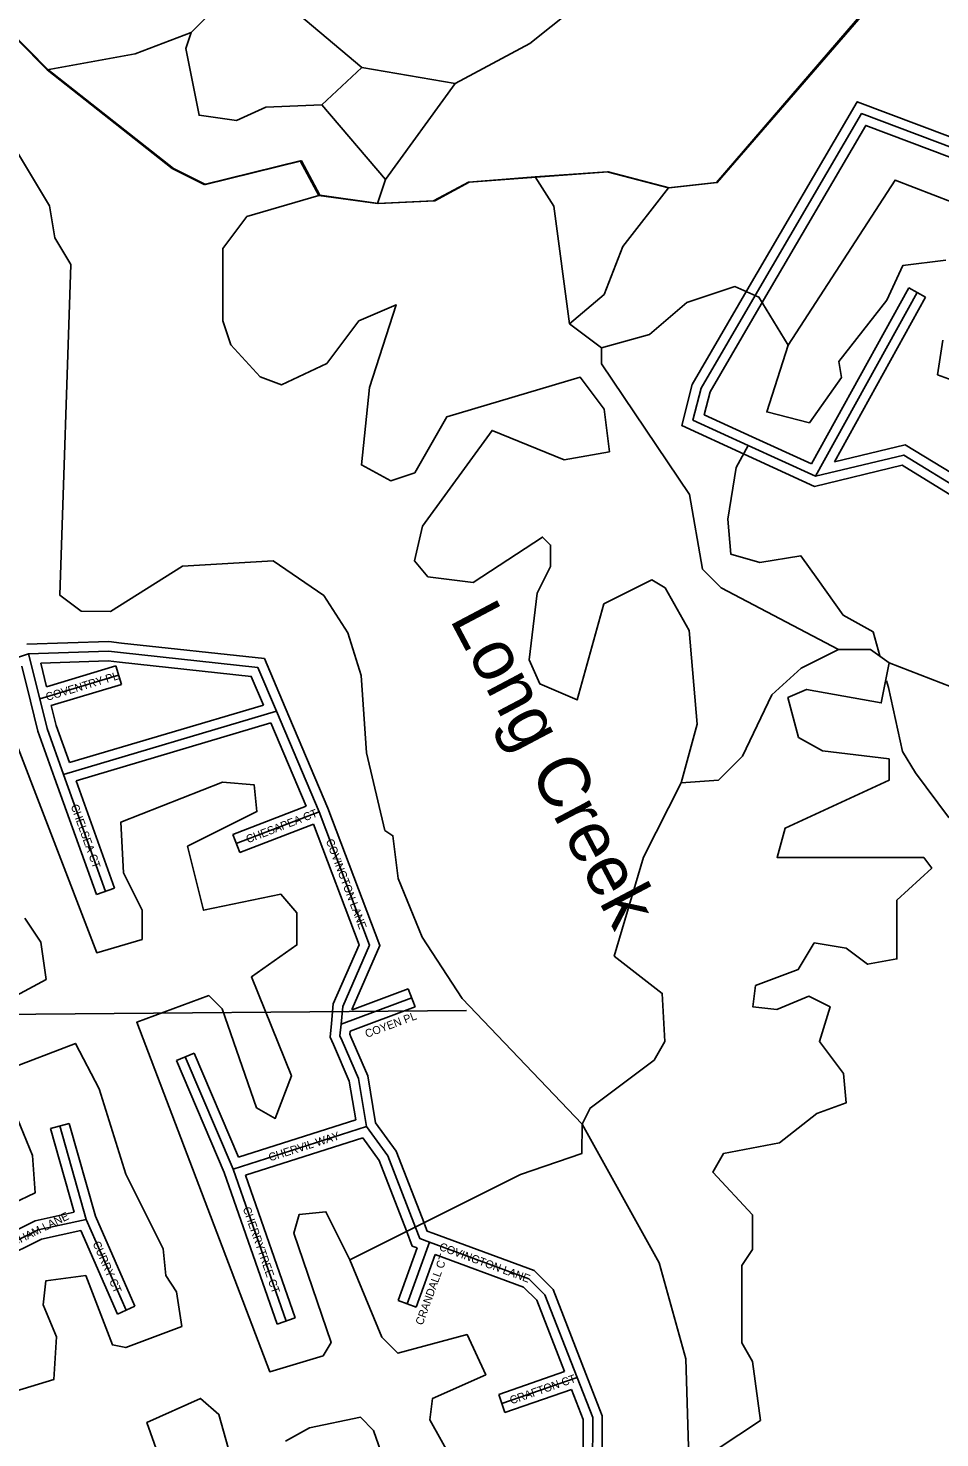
# Model space of a CAD drawing. Extents: x 457167 to 656239, y 1787309 to 1969297.
# Drawn here: x 585937 to 588786, y 1912639 to 1917044 of the extents above; entities that cross this region are included whole.
import ezdxf

# ---------------------------------------------------------------- set-up
doc = ezdxf.new("R2010")
doc.units = 0
for name, color, linetype in [('Level 1', 7, 'Continuous'), ('Level 31', 7, 'Continuous'), ('Level 32', 7, 'Continuous'), ('Level 34', 7, 'Continuous'), ('Level 41', 7, 'Continuous'), ('Level 5', 7, 'Continuous'), ('Level 7', 7, 'Continuous'), ('Level 8', 7, 'Continuous')]:
    doc.layers.add(name, color=color, linetype=linetype)

msp = doc.modelspace()

# ---------------------------------------------------------------- linework, layer by layer
at = {"layer": 'Level 1'}
msp.add_line((587306.875, 1913973.811), (585678.985, 1913960.716), dxfattribs=at)
at = {"layer": 'Level 31'}
for p, q in [((588397.86, 1915643.498), (588715.437, 1916218.2)), ((588397.86, 1915643.498), (588187.016, 1915739.887)), ((585487.356, 1914939.487), (585937.655, 1915088.812)), ((585972.983, 1914947.651), (585937.655, 1915088.812)), ((585972.983, 1914947.651), (586219.424, 1915022.095)), ((586047.222, 1914711.87), (586712.769, 1914909.161)), ((586845.662, 1914595.451), (586712.769, 1914909.161)), ((586178.424, 1914346.523), (586047.222, 1914711.87)), ((586587.094, 1914495.936), (586845.662, 1914595.451)), ((586914.658, 1913930.946), (587135.376, 1914013.444)), ((586577.241, 1913478.845), (586427.57, 1913829.316)), ((586118.328, 1913321.164), (586035.611, 1913613.326)), ((586577.241, 1913478.845), (586994.153, 1913611.518)), ((586743.209, 1913003.615), (586577.241, 1913478.845)), ((586243.015, 1913037.65), (586118.328, 1913321.164)), ((587190.847, 1913250.053), (587121.204, 1913057.816)), ((587652.182, 1912827.733), (587417.156, 1912745.986))]:
    msp.add_line(p, q, dxfattribs=at)
for points in [[(588209.169, 1916208.946), (588541.349, 1916777.075), (589696.054, 1916342.063)], [(588187.016, 1915739.887), (588014.595, 1915819.116), (588039.885, 1915919.071), (588209.169, 1916208.946)], [(588864.62, 1915592.826), (588673.198, 1915709.904), (588397.86, 1915643.498)], [(586225.279, 1915092.63), (586187.784, 1915096.701), (585937.655, 1915088.812)], [(586712.769, 1914909.161), (586654.549, 1915046.001), (586225.279, 1915092.63)], [(586047.222, 1914711.87), (585995.691, 1914855.607), (585972.983, 1914947.651)], [(586914.658, 1913930.946), (586919.847, 1913986.937), (587003.473, 1914178.421), (586845.662, 1914595.451)], [(586918.058, 1913879.666), (586911.095, 1913895.316), (586914.658, 1913930.946)], [(586994.153, 1913611.518), (586969.325, 1913761.75), (586918.058, 1913879.666)], [(587147.073, 1913296.318), (587060.724, 1913519.756), (586994.153, 1913611.518)], [(585818.099, 1913213.369), (585968.254, 1913288.357), (586118.328, 1913321.164)], [(587190.847, 1913250.053), (587160.357, 1913261.383), (587147.073, 1913296.318)], [(587652.182, 1912827.733), (587551.908, 1913085.741), (587501.784, 1913135.653), (587190.847, 1913250.053)], [(587681.166, 1912517.128), (587700.92, 1912543.638), (587701.212, 1912701.821), (587652.182, 1912827.733)]]:
    msp.add_lwpolyline(points, dxfattribs=at)
at = {"layer": 'Level 32'}
for p, q in [((588385.049, 1915682.342), (588689.179, 1916232.71)), ((588457.084, 1915688.641), (588741.694, 1916203.689)), ((588689.179, 1916232.71), (588741.694, 1916203.689)), ((588385.049, 1915682.341), (588199.489, 1915767.171)), ((588394.818, 1915611.903), (588174.544, 1915712.602)), ((585994.444, 1914985.473), (585975.793, 1915059.999)), ((585943.856, 1914940.466), (585916.404, 1915050.157)), ((585994.444, 1914985.473), (586210.749, 1915050.814)), ((586210.749, 1915050.814), (586228.099, 1914993.375)), ((586008.936, 1914927.171), (586228.099, 1914993.375)), ((586065.891, 1914748.694), (586671.995, 1914928.365)), ((586873.515, 1914606.614), (586740.393, 1914920.862)), ((586086.189, 1914692.129), (586695.599, 1914872.78)), ((586805.94, 1914612.309), (586695.599, 1914872.781)), ((586150.189, 1914336.383), (586018.988, 1914701.729)), ((586206.659, 1914356.663), (586086.188, 1914692.129)), ((586576.319, 1914523.934), (586805.94, 1914612.308)), ((586597.871, 1914467.936), (586828.283, 1914556.615)), ((586576.319, 1914523.934), (586597.871, 1914467.936)), ((586150.189, 1914336.383), (586206.659, 1914356.663)), ((586948.944, 1913975.787), (587124.874, 1914041.545)), ((587124.874, 1914041.545), (587145.88, 1913985.341)), ((586942.652, 1913909.381), (587145.88, 1913985.341)), ((586399.981, 1913817.532), (586455.16, 1913841.097)), ((586594.124, 1913515.7), (586455.16, 1913841.097)), ((586549.254, 1913467.994), (586399.981, 1913817.532)), ((586006.745, 1913605.154), (586064.477, 1913621.499)), ((586080.779, 1913343.664), (586006.745, 1913605.154)), ((586146.628, 1913331.337), (586064.477, 1913621.499)), ((586594.124, 1913515.699), (586960.323, 1913632.234)), ((586615.736, 1913459.611), (586982.598, 1913576.357)), ((586714.885, 1912993.723), (586549.254, 1913467.994)), ((586771.532, 1913013.506), (586615.736, 1913459.611)), ((586270.477, 1913049.726), (586146.627, 1913331.337)), ((586215.554, 1913025.571), (586100.751, 1913286.611)), ((587152.505, 1913232.295), (587092.997, 1913068.035)), ((587208.784, 1913211.486), (587149.41, 1913047.597)), ((586215.554, 1913025.571), (586270.477, 1913049.726)), ((587149.41, 1913047.597), (587092.997, 1913068.035)), ((586714.885, 1912993.723), (586771.532, 1913013.506)), ((587612.954, 1912845.851), (587407.301, 1912774.321)), ((587427.013, 1912717.65), (587407.301, 1912774.321)), ((587634.722, 1912789.894), (587427.013, 1912717.65))]:
    msp.add_line(p, q, dxfattribs=at)
for points in [[(588183.27, 1916224.089), (588528.231, 1916814.076), (589706.629, 1916370.138)], [(588235.067, 1916193.803), (588554.468, 1916740.074), (589685.477, 1916313.988)], [(588174.491, 1915712.626), (587979.389, 1915802.276), (588011.842, 1915930.54), (588183.262, 1916224.076)], [(588199.542, 1915767.148), (588049.802, 1915835.955), (588067.929, 1915907.603), (588235.075, 1916193.816)], [(588852.87, 1915635.179), (588678.248, 1915741.983), (588457.084, 1915688.641)], [(588852.668, 1915564.969), (588668.149, 1915677.825), (588394.818, 1915611.903)], [(586228.517, 1915122.456), (586188.936, 1915126.753), (585932.353, 1915118.661)], [(586740.374, 1914920.906), (586675.27, 1915073.927), (586228.518, 1915122.455)], [(586222.039, 1915062.804), (586186.632, 1915066.65), (585975.792, 1915059.999)], [(586671.996, 1914928.365), (586633.827, 1915018.074), (586222.039, 1915062.805)], [(586018.982, 1914701.746), (585966.933, 1914846.929), (585943.856, 1914940.466)], [(586065.891, 1914748.694), (586024.449, 1914864.285), (586008.936, 1914927.171)], [(586948.944, 1913975.788), (586949.274, 1913979.357), (587035.855, 1914177.611), (586873.515, 1914606.614)], [(586884.807, 1913933.931), (586890.421, 1913994.518), (586971.089, 1914179.23), (586828.282, 1914556.615)], [(586890.545, 1913867.704), (586880.452, 1913890.386), (586884.807, 1913933.931)], [(586945.468, 1913891.861), (586941.738, 1913900.244), (586942.653, 1913909.381)], [(586960.322, 1913632.234), (586940.331, 1913753.194), (586890.545, 1913867.704)], [(587022.597, 1913623.4), (586998.319, 1913770.306), (586945.57, 1913891.628)], [(587175.056, 1913307.132), (587087.299, 1913534.212), (587022.597, 1913623.4)], [(587119.089, 1913285.503), (587034.148, 1913505.3), (586982.598, 1913576.357)], [(585806.393, 1913241.056), (585958.194, 1913316.868), (586080.779, 1913343.664)], [(587201.296, 1913278.175), (587183.562, 1913284.765), (587175.114, 1913306.981)], [(585852.14, 1913196.834), (585978.314, 1913259.847), (586100.75, 1913286.611)], [(587152.505, 1913232.295), (587137.152, 1913238.001), (587119.089, 1913285.503)], [(587680.144, 1912838.601), (587577.572, 1913102.523), (587518.301, 1913161.543), (587201.205, 1913278.209)], [(587612.954, 1912845.851), (587526.244, 1913068.961), (587485.266, 1913109.764), (587208.784, 1913211.486)], [(587730.947, 1912557.652), (587731.224, 1912707.431), (587680.137, 1912838.619)], [(587657.109, 1912535.054), (587670.938, 1912553.611), (587671.201, 1912696.213), (587634.722, 1912789.895)]]:
    msp.add_lwpolyline(points, dxfattribs=at)
at = {"layer": 'Level 5'}
for p, q in [((586979.364, 1916921.328), (586662.876, 1917188.423)), ((586854.194, 1916804.755), (586979.364, 1916921.328)), ((587271.069, 1916870.989), (586979.364, 1916921.328)), ((587053.999, 1916571.111), (587271.069, 1916870.989)), ((587053.999, 1916571.111), (586854.194, 1916804.755)), ((587028.93, 1916496.109), (587053.999, 1916571.111)), ((587028.93, 1916496.109), (586845.568, 1916521.318)), ((587728.685, 1916045.201), (587628.754, 1916120.323))]:
    msp.add_line(p, q, dxfattribs=at)
for points in [[(585995.691, 1916914.043), (585812.487, 1917097.636), (585745.954, 1917272.771), (585679.619, 1917589.618), (585504.724, 1917764.871), (585513.193, 1917864.914), (585638.333, 1917973.147), (585921.825, 1918022.84)], [(587271.069, 1916870.989), (587504.619, 1916995.773), (587838.36, 1917262.211), (588096.843, 1917320.274), (588372.233, 1917595.072), (588497.373, 1917678.305)], [(587937.651, 1916545.155), (588087.703, 1916561.656), (588555.112, 1917103.031), (588638.67, 1917277.996)], [(586445.946, 1917030.258), (586554.445, 1917138.531), (586662.876, 1917188.423)], [(585995.691, 1916914.043), (586270.814, 1916963.766), (586445.946, 1917030.258)], [(586854.194, 1916804.755), (586679.132, 1916796.584), (586587.371, 1916754.992), (586470.689, 1916771.802), (586429.236, 1916980.277), (586445.946, 1917030.258)], [(586845.568, 1916521.318), (586787.305, 1916629.761), (586487.133, 1916555.057), (586387.131, 1916605.168), (585995.691, 1916914.043)], [(587937.651, 1916545.155), (587745.949, 1916595.395), (587520.865, 1916578.953)], [(587028.93, 1916496.109), (587203.993, 1916504.25), (587312.423, 1916562.511), (587520.865, 1916578.953)], [(587628.754, 1916120.323), (587579.128, 1916487.191), (587520.865, 1916578.953)], [(588312.263, 1916052.915), (588646.23, 1916569.409), (589121.199, 1916385.516), (589754.47, 1916109.733)], [(587977.357, 1914686.11), (588027.565, 1914869.445), (588002.851, 1915161.251), (587927.989, 1915294.694), (587886.298, 1915319.775), (587736.186, 1915244.912), (587652.499, 1914944.865), (587535.857, 1914995.015), (587502.576, 1915070.076), (587527.814, 1915278.482), (587569.593, 1915361.784), (587569.652, 1915428.466), (587544.681, 1915453.516), (587327.77, 1915312.021), (587186.089, 1915328.861), (587144.437, 1915378.912), (587169.576, 1915487.245), (587386.644, 1915787.133), (587611.629, 1915695.202), (587753.38, 1915720.044), (587736.829, 1915853.456), (587661.906, 1915953.559), (587244.962, 1915828.974), (587144.734, 1915654.009), (587069.703, 1915629.098), (586978.041, 1915679.219), (587003.308, 1915920.935), (587086.955, 1916179.261), (586970.184, 1916129.38), (586870.025, 1915996.096), (586728.204, 1915929.563), (586661.553, 1915954.644), (586569.95, 1916054.776), (586545.039, 1916129.837), (586545.266, 1916354.913), (586620.416, 1916454.856), (586845.568, 1916521.318)], [(587628.754, 1916120.323), (587737.224, 1916211.926), (587795.742, 1916361.919), (587937.651, 1916545.155)], [(588804.365, 1916319.153), (588670.984, 1916302.612), (588620.835, 1916194.31), (588470.585, 1916002.734), (588478.856, 1915952.683), (588378.697, 1915811.089), (588245.345, 1915844.569), (588312.263, 1916052.915)], [(587728.685, 1916045.201), (587878.807, 1916086.713), (587995.617, 1916186.626), (588145.729, 1916236.478), (588220.689, 1916203.068), (588312.263, 1916052.915)], [(588870.632, 1915927.285), (588779, 1915960.725), (588795.769, 1916069.067)], [(588598.325, 1915082.393), (588577.804, 1915156.978), (588484.148, 1915209.878), (588404.899, 1915321.297), (588351.961, 1915394.851), (588223.212, 1915373.996), (588132.368, 1915400.346), (588123.35, 1915509.091), (588149.389, 1915670.865), (588187.016, 1915739.887)], [(587977.357, 1914686.11), (588094.059, 1914694.311), (588169.149, 1914769.273), (588261.077, 1914960.918), (588352.877, 1915044.181), (588469.618, 1915102.402)], [(588627.97, 1915060.562), (588569.649, 1915102.273), (588469.618, 1915102.402)], [(588025.107, 1912560.269), (588225.338, 1912693.453), (588200.524, 1912876.857), (588167.204, 1912935.249), (588167.47, 1913177.005), (588200.88, 1913226.986), (588201.009, 1913335.359), (588076.095, 1913468.871), (588109.504, 1913527.193), (588284.596, 1913560.375), (588401.397, 1913651.947), (588493.128, 1913685.188), (588484.896, 1913776.891), (588409.964, 1913877.023), (588443.443, 1913985.366), (588376.781, 1914018.776), (588276.711, 1913977.195), (588201.689, 1913985.594), (588210.089, 1914052.286), (588343.53, 1914102.168), (588393.619, 1914185.47), (588493.651, 1914168.701), (588560.273, 1914118.619), (588652.004, 1914135.191), (588652.201, 1914318.595), (588760.671, 1914418.497), (588735.69, 1914451.878), (588277.194, 1914452.366), (588302.304, 1914544.028), (588627.585, 1914693.763), (588627.644, 1914760.455), (588419.272, 1914785.655), (588344.28, 1914827.436), (588311.098, 1914952.518), (588369.449, 1914977.459), (588602.832, 1914935.519), (588627.97, 1915060.562)], [(589031.723, 1914329.589), (588995.258, 1914375.475), (588813.201, 1914578.355), (588710.481, 1914716.364), (588669.289, 1914783.712), (588625.159, 1914983.434), (588619.477, 1915004.535)], [(585868.467, 1914888.434), (586151.131, 1914154.538), (586292.912, 1914196.06), (586293.001, 1914287.761), (586234.749, 1914404.534), (586226.606, 1914562.928), (586543.519, 1914687.642), (586643.52, 1914679.173), (586651.791, 1914595.811), (586434.92, 1914487.667), (586484.744, 1914287.562), (586726.526, 1914337.325), (586776.477, 1914278.904), (586776.379, 1914178.861), (586634.568, 1914078.988), (586759.284, 1913770.411), (586709.105, 1913637.068), (586650.784, 1913670.479), (586542.769, 1913979.056), (586501.117, 1914020.766), (586275.945, 1913937.633), (586691.585, 1912845.149), (586858.377, 1912894.971), (586883.427, 1912936.612), (586767.1, 1913278.54), (586783.84, 1913336.891), (586867.201, 1913345.132), (586942.064, 1913195.009)], [(587667.778, 1913619.383), (587692.818, 1913669.364), (587893.048, 1913819.229), (587926.458, 1913877.521), (587918.285, 1914027.604), (587768.362, 1914144.476), (587860.389, 1914452.824), (587977.357, 1914686.11)], [(585884.239, 1914013.083), (585992.64, 1914071.345), (585976.098, 1914188.047), (585926.176, 1914263.139)], [(586242.111, 1913462.521), (586159.007, 1913729.357), (586084.144, 1913871.171), (585867.302, 1913788.037)], [(585875.544, 1913704.676), (585950.377, 1913521.171), (585958.619, 1913404.469), (585608.296, 1913238.103)], [(586942.064, 1913195.009), (587475.878, 1913461.188), (587667.679, 1913527.681), (587667.778, 1913619.383)], [(585948.758, 1911987.285), (585607.97, 1912937.986), (585641.38, 1912996.307), (585708.1, 1913004.578), (585824.555, 1912762.692), (586016.357, 1912820.855), (586024.815, 1912954.238), (585983.234, 1913054.311), (585991.673, 1913129.332), (586116.714, 1913145.873), (586199.848, 1912929.028), (586241.529, 1912920.628), (586416.66, 1912987.161), (586400.109, 1913095.533), (586366.797, 1913145.585), (586358.566, 1913228.976), (586242.111, 1913462.521)], [(587258.197, 1912577.766), (587191.634, 1912694.538), (587200.044, 1912761.23), (587366.824, 1912836.092), (587308.602, 1912961.205), (587091.8, 1912903.072), (587041.839, 1912953.123), (586942.064, 1913195.009)], [(586591.199, 1912503.451), (586533.075, 1912711.925), (586474.784, 1912762.006), (586307.963, 1912687.143), (586490.802, 1912170.091)], [(586741.379, 1912628.334), (586816.469, 1912669.956), (586974.891, 1912703.097), (587016.512, 1912661.386), (587132.859, 1912327.799)]]:
    msp.add_lwpolyline(points, dxfattribs=at)
at = {"layer": 'Level 7'}
for points in [[(585878.723, 1916697.427), (586003.568, 1916488.883), (586020.109, 1916388.821), (586070.061, 1916305.389), (586035.614, 1915271.714), (586102.246, 1915221.633), (586193.947, 1915221.534), (586419.188, 1915363.018), (586702.621, 1915379.4), (586860.905, 1915270.828), (586935.808, 1915154.056), (586977.359, 1915020.643), (586993.774, 1914778.857), (587051.867, 1914537.031), (587076.838, 1914520.331), (587093.38, 1914386.948), (587168.214, 1914203.454), (587293.068, 1914011.581), (587667.778, 1913619.383)], [(588469.618, 1915102.402), (588103.04, 1915294.536), (588044.759, 1915352.956), (588003.305, 1915586.401), (587728.656, 1915995.181), (587728.685, 1916045.201)], [(588897.88, 1910175.126), (589048.061, 1910291.67), (589081.54, 1910408.353), (589081.895, 1910741.801), (589040.738, 1911225.372), (589015.728, 1911242.082), (588833.53, 1912367.689), (588834.113, 1912917.881), (589043.394, 1913742.963), (589051.951, 1913943.027), (589076.991, 1914001.349), (589077.771, 1914718.276), (588886.295, 1914960.231), (588627.97, 1915060.562)], [(588025.107, 1912560.269), (588000.156, 1912610.32), (587992.112, 1912885.426), (587909.077, 1913185.633), (587667.778, 1913619.383)]]:
    msp.add_lwpolyline(points, dxfattribs=at)
at = {"layer": 'Level 8'}
msp.add_lwpolyline([(585815.487, 1917098.596), (585998.492, 1916914.593), (586390.501, 1916605.588), (586490.503, 1916555.587), (586790.505, 1916629.591), (586848.508, 1916521.588), (587031.51, 1916495.589), (587207.513, 1916504.59), (587315.514, 1916562.591), (587524.515, 1916578.593), (587749.519, 1916594.595), (587940.521, 1916544.595), (588090.523, 1916561.596), (588558.522, 1917102.611)], dxfattribs=at)

# ---------------------------------------------------------------- texts
at = {"layer": 'Level 34'}
for s, rotation, p in [('COVENTRY PL', 16.8075, (585995.799, 1914941.487)), ('CHELSEA CT', 289.753539, (586069.284, 1914613.455)), ('CHESAPEA CT', 21.049781, (586623.426, 1914496.526)), ('COVINGTON LANE', 290.726853, (586866.561, 1914504.908)), ('COYEN PL', 20.493522, (586995.098, 1913888.39)), ('CHERVIL WAY', 17.652128, (586692.694, 1913502.469)), ('CUNNINGHAM LANE', 26.537253, (585774.074, 1913177.412)), ('CHERRYTREE CT', 289.250453, (586606.99, 1913355.751)), ('CURRY CT', 293.739128, (586137.468, 1913246.597)), ('COVINGTON LANE', 339.800339, (587219.182, 1913226.309)), ('CRANDALL CT', 70.084742, (587169.465, 1912988.948)), ('CRAFTON CT', 19.178153, (587447.299, 1912743.237))]:
    msp.add_text(s, height=25, rotation=rotation, dxfattribs=at).set_placement(p)
at = {"layer": 'Level 41'}
msp.add_text('Long Creek', height=160, rotation=297.869828, dxfattribs=at).set_placement((587252.736, 1915196.595))

doc.saveas('drawing.dxf')
